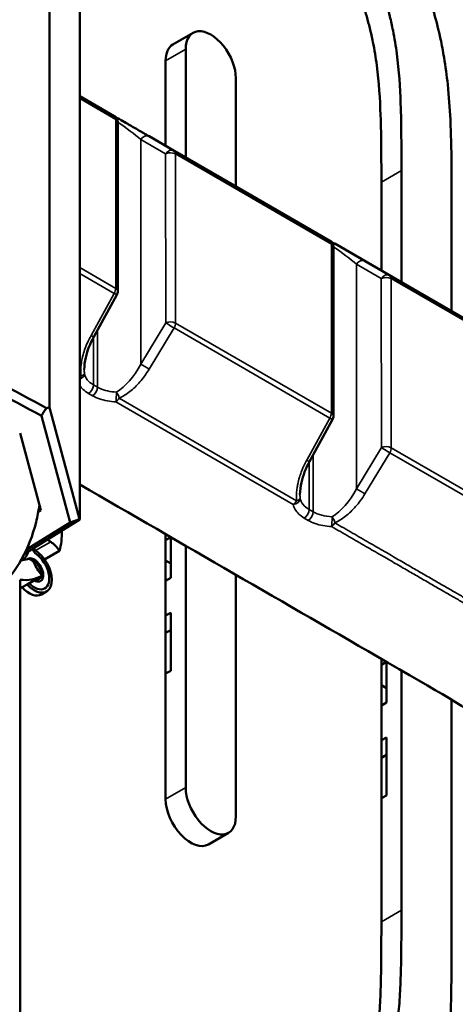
# Model space of a CAD drawing. Header units: millimetres. Extents: x 0 to 2100, y 0 to 1485.
# Tile 343 of 656: x 1630 to 1661, y 1026 to 1096. Entities that reach past the tile are written whole.
import ezdxf

# ---------------------------------------------------------------- set-up
doc = ezdxf.new("R2010")
doc.units = ezdxf.units.MM
doc.header["$LTSCALE"] = 5
doc.layers.add('Sichtbar (ISO)', color=7, linetype='Continuous', lineweight=50)
doc.layers.add('Sichtbar schmal (ISO)', color=7, linetype='Continuous', lineweight=35)

msp = doc.modelspace()

# ---------------------------------------------------------------- linework, layer by layer
at = {"layer": 'Sichtbar (ISO)'}
for p, q in [((1632.1701, 1068.4057), (1632.1701, 1119.5111)), ((1634.3118, 1060.515), (1634.3118, 1111.9237)), ((1640.8855, 1093.9466), (1642.2997, 1094.7631)), ((1641.7819, 1093.6186), (1641.7819, 1085.9973)), ((1640.3677, 1086.8138), (1640.3677, 1092.8021)), ((1645.3175, 1083.9561), (1645.3175, 1091.5774)), ((1634.3118, 1090.3102), (1636.7415, 1088.9074)), ((1636.9915, 1088.4744), (1636.9915, 1076.571)), ((1637.0936, 1088.7041), (1637.0937, 1088.7041)), ((1639.2077, 1087.4836), (1640.9598, 1086.472)), ((1640.3677, 1086.2493), (1640.3677, 1086.2495)), ((1640.9599, 1086.472), (1646.4272, 1083.3154)), ((1656.9847, 1085.0806), (1656.9847, 1077.22)), ((1655.5705, 1078.0365), (1655.5705, 1084.2641)), ((1646.4272, 1083.3154), (1651.9442, 1080.1302)), ((1660.5203, 1075.1788), (1660.5203, 1083.0394)), ((1652.2963, 1079.927), (1658.2898, 1076.4666)), ((1652.1942, 1079.6972), (1652.1942, 1067.7933)), ((1654.4104, 1078.7063), (1656.1625, 1077.6947)), ((1655.5705, 1077.4722), (1655.5705, 1077.4723)), ((1656.1625, 1077.6947), (1661.6299, 1074.5382)), ((1636.9295, 1076.3298), (1635.2956, 1073.3633)), ((1634.6395, 1070.7314), (1634.6395, 1070.7314)), ((1636.8951, 1069.4291), (1636.8952, 1069.4291)), ((1637.3357, 1069.1748), (1637.3358, 1069.1747)), ((1632.1701, 1068.4057), (1634.2871, 1060.527)), ((1631.6095, 1067.8121), (1633.6281, 1060.2993)), ((1652.1321, 1067.5521), (1650.4982, 1064.5857)), ((1630.1115, 1066.5937), (1631.5699, 1061.1661)), ((1641.2492, 1066.2578), (1641.2493, 1066.2578)), ((1649.8421, 1061.9542), (1649.8421, 1061.9542)), ((1631.5699, 1061.1661), (1631.3877, 1061.0529)), ((1630.4091, 1058.0905), (1634.3118, 1060.515)), ((1633.6281, 1060.2993), (1634.2871, 1060.527)), ((1634.2871, 1060.527), (1634.3118, 1060.515)), ((1630.5545, 1058.3898), (1633.6281, 1060.2993)), ((1640.3677, 1056.1974), (1640.3677, 1059.4777)), ((1640.3677, 1059.0551), (1640.7213, 1059.2592)), ((1640.7213, 1056.4015), (1640.7213, 1059.2736)), ((1641.7819, 1058.6612), (1641.7819, 1041.638)), ((1632.8926, 1058.3071), (1631.8319, 1057.6947)), ((1640.7213, 1057.414), (1640.3677, 1057.6181)), ((1630.1147, 1020.6242), (1630.1147, 1056.2691)), ((1631.6619, 1056.5563), (1630.6012, 1055.9439)), ((1640.3677, 1056.1974), (1640.7213, 1056.4015)), ((1645.3175, 1039.5968), (1645.3175, 1056.6198)), ((1630.6012, 1055.9439), (1630.2477, 1055.7398)), ((1640.3677, 1056.1974), (1640.3677, 1053.7479)), ((1631.9796, 1055.4431), (1631.6261, 1055.2389)), ((1640.3677, 1053.7479), (1640.7213, 1053.952)), ((1640.3677, 1049.6654), (1640.3677, 1053.7479)), ((1640.7213, 1049.8695), (1640.7213, 1053.952)), ((1640.3677, 1052.5231), (1640.7213, 1052.7273)), ((1655.5705, 1047.42), (1655.5705, 1050.7014)), ((1655.5705, 1050.2778), (1655.9241, 1050.4819)), ((1655.9241, 1047.6242), (1655.9241, 1050.4973)), ((1640.3677, 1049.6654), (1640.7213, 1049.8695)), ((1640.3677, 1049.6654), (1640.3677, 1040.8215)), ((1656.9847, 1049.8849), (1656.9847, 1033.0042)), ((1655.9241, 1048.6366), (1655.5705, 1048.8408)), ((1655.5705, 1047.42), (1655.9241, 1047.6242)), ((1655.5705, 1047.42), (1655.5705, 1044.9706)), ((1660.5203, 1030.9629), (1660.5203, 1047.8227)), ((1655.5705, 1044.9706), (1655.9241, 1045.1747)), ((1655.9241, 1041.0922), (1655.9241, 1045.1747)), ((1655.5705, 1040.8881), (1655.5705, 1044.9706)), ((1655.5705, 1043.7458), (1655.9241, 1043.9499)), ((1655.5705, 1040.8881), (1655.9241, 1041.0922)), ((1655.5705, 1040.8881), (1655.5705, 1032.1877)), ((1643.3855, 1037.6358), (1644.7997, 1038.4523))]:
    msp.add_line(p, q, dxfattribs=at)
for centre, start, end in [((1636.4915, 1088.4744), 359.99997, 59.998), ((1636.8436, 1088.2711), 60.00044, 83.991803), ((1651.6942, 1079.6972), 359.99997, 59.998), ((1652.0465, 1079.4938), 60.005877, 84.0061), ((1636.4915, 1076.571), 331.154679, 359.999571), ((1651.6942, 1067.7934), 331.154679, 359.999571)]:
    msp.add_arc(centre, 0.5, start, end, dxfattribs=at)
for centre, major_axis, ratio, start_param, end_param in [((1643.5497, 1092.598), (-1.25, 2.1651), 0.5773508, 3.9269903, 7.068583), ((1642.1355, 1091.7815), (-1.25, 2.1651), 0.5773508, 0, 0.7853977), ((1640.7098, 1086.039), (0.2501, 0.433), 0.5773627, 0.0001083, 0.0001388), ((1655.9124, 1077.2618), (0.2501, 0.433), 0.5773627, 0.0001083, 0.0001388), ((1312.167, -16.2813), (737.5522, 1030.0263), 0.5451866, 0.5675975, 0.5678316), ((1628.3469, 1062.3211), (-3.325, 5.7591), 0.5773508, 3.6681932, 3.9496349), ((1632.2938, 1059.3278), (0.25, -0.433), 0.5773508, 4.8442373, 5.4168867), ((1631.3439, 1058.6779), (-0.4, 0.6928), 0.5773508, 1.5965495, 2.2085056), ((1631.2332, 1058.7155), (-0.25, 0.433), 0.5773508, 1.7827537, 2.275294), ((1632.1653, 1057.571), (-0.875, 1.5155), 0.5773508, 4.869524, 5.4168867), ((1628.3469, 1062.3211), (2.575, -4.46), 0.5773508, 6.0187642, 6.1768876), ((1627.2862, 1061.7087), (2.575, -4.46), 0.5773508, 0.2074376, 0.4287175), ((1631.1046, 1056.9586), (0.875, -1.5155), 0.5773508, 5.0788518, 8.0111167), ((1630.8562, 1057.2826), (-0.25, 0.433), 0.5773508, 4.5314891, 6.1768876), ((1631.1046, 1056.9586), (-0.45, 0.7794), 0.5773508, 2.3416172, 6.3065783), ((1631.1046, 1056.9586), (0.75, -1.299), 0.5773508, 5.1436697, 8.4916909), ((1631.1046, 1056.9586), (-0.875, 1.5155), 0.5773508, 4.869524, 5.4168867), ((1631.1046, 1056.9586), (-0.3625, 0.6279), 0.5773508, 3.8337785, 5.7751136), ((1632.1653, 1057.571), (0.875, -1.5155), 0.5773508, 4.5314891, 5.0788518), ((1628.3469, 1062.3211), (3.325, -5.7591), 0.5773508, 5.8831975, 6.2801826), ((1631.1046, 1056.9586), (0.3625, -0.6279), 0.5773508, 5.7573384, 6.8090322), ((1626.9327, 1061.5046), (3.325, -5.7591), 0.5773508, 6.2410459, 6.2801826), ((1630.7511, 1056.7545), (0.875, -1.5155), 0.5773508, 5.0788518, 6.2831853), ((1643.5497, 1040.6174), (1.25, -2.1651), 0.5773508, 3.9269903, 7.068583), ((1642.1355, 1039.8009), (1.25, -2.1651), 0.5773508, 3.9269903, 6.2831853)]:
    msp.add_ellipse(centre, major_axis=major_axis, ratio=ratio, start_param=start_param, end_param=end_param, dxfattribs=at)
for points, knots in [([(1707.1797, 1088.9091), (1706.8623, 1089.8425), (1706.2888, 1091.1122), (1704.6457, 1092.9425), (1704.2841, 1093.3034), (1703.3717, 1094.1383), (1702.8039, 1094.603), (1701.8501, 1095.3182), (1701.4858, 1095.5785), (1700.2245, 1096.4538), (1699.2723, 1097.0726), (1697.7021, 1098.0364), (1697.0672, 1098.4088), (1695.0713, 1099.5589), (1693.8478, 1100.2355), (1688.1366, 1103.5351), (1686.5926, 1104.4386), (1678.0331, 1109.3831), (1677.3358, 1109.7833), (1668.1283, 1115.0994), (1665.6837, 1116.5112), (1660.9912, 1119.2196), (1659.0927, 1120.315), (1655.0292, 1122.6584), (1653.8314, 1123.3485), (1652.3414, 1124.2077), (1651.4375, 1124.7307), (1650.0319, 1125.5511), (1649.295, 1125.9815), (1647.9148, 1126.7648), (1647.0124, 1127.2618), (1645.5103, 1127.9873), (1644.8215, 1128.2766), (1644.1378, 1128.4855)], [0.0003149, 0.0003149, 0.0003149, 0.0003149, 0.4934213, 0.4934213, 0.619356, 0.619356, 0.7907285, 0.7907285, 0.8917464, 0.8917464, 1.1329347, 1.1329347, 1.2959904, 1.2959904, 1.6646703, 1.6646703, 1.9117702, 1.9117702, 2.0488824, 2.0488824, 2.1048838, 2.1048838, 2.1428349, 2.1428349, 2.186245, 2.186245, 2.2531976, 2.2531976, 2.2903634, 2.2903634, 2.33572, 2.33572, 2.3750876, 2.3750876, 2.3750876, 2.3750876]), ([(1655.5705, 1084.2641), (1655.5705, 1085.8259), (1655.5752, 1088.5033), (1655.3694, 1091.8053), (1655.0383, 1093.8856), (1654.7199, 1095.3035), (1654.1376, 1097.3164), (1653.2158, 1099.643), (1652.2418, 1101.8236), (1651.4653, 1103.5091), (1650.6922, 1105.1598), (1650.111, 1106.3992), (1649.8284, 1107.0013)], [0, 0, 0, 0, 0.09128719, 0.15663563, 0.18631718, 0.20370177, 0.23189281, 0.29159265, 0.325185, 0.34698538, 0.38076594, 0.41269131, 0.41269131, 0.41269131, 0.41269131]), ([(1651.8956, 1105.8659), (1652.571, 1105.4889), (1653.2451, 1105.1108), (1654.5456, 1104.3783), (1655.1714, 1104.0243), (1656.8575, 1103.0675), (1657.9179, 1102.4625), (1660.7737, 1100.8269), (1662.5783, 1099.787), (1665.5205, 1098.0893), (1668.6664, 1096.2737), (1671.5037, 1094.6358), (1672.5576, 1094.0272), (1674.7368, 1092.7678), (1675.8537, 1092.1217), (1676.9694, 1091.4756)], [-4.3359697, -4.3359697, -4.3359697, -4.3359697, -3.9062834, -3.9062834, -3.5062139, -3.5062139, -2.8253883, -2.8253883, -1.6681117, -1.6681117, -0.9179891, -0.9179891, -0.4740224, -0.4740224, -0.0000039, -0.0000039, -0.0000039, -0.0000039]), ([(1652.251, 1105.6674), (1652.4958, 1105.1448), (1652.9325, 1104.2107), (1653.656, 1102.6401), (1654.6301, 1100.4595), (1655.5519, 1098.1329), (1656.1342, 1096.12), (1656.4525, 1094.7021), (1656.7836, 1092.6218), (1656.9894, 1089.3198), (1656.9847, 1086.6424), (1656.9847, 1085.0806)], [0.62531136, 0.62531136, 0.62531136, 0.62531136, 0.65301462, 0.674815, 0.70840735, 0.76810719, 0.79629823, 0.81368282, 0.84336437, 0.90871281, 1, 1, 1, 1]), ([(1653.2108, 1105.1477), (1655.8583, 1103.6703), (1658.4179, 1102.214), (1662.7712, 1099.7185), (1664.6694, 1098.6235), (1667.5505, 1096.9606), (1668.4975, 1096.4141), (1671.9098, 1094.4448), (1675.3344, 1092.4683), (1678.4226, 1090.6799)], [0.0000808, 0.0000808, 0.0000808, 0.0000808, 1.1054626, 1.1054626, 1.9781467, 1.9781467, 2.4054399, 2.4054399, 3.5177298, 3.5177298, 3.5177298, 3.5177298]), ([(1660.5203, 1083.0394), (1660.5203, 1084.2729), (1660.5229, 1086.1292), (1660.4397, 1088.8222), (1660.2926, 1090.9122), (1660.0395, 1092.817), (1659.721, 1094.4992), (1659.2495, 1096.395), (1658.4866, 1098.7178), (1657.6083, 1100.9059), (1656.9546, 1102.4005), (1656.6616, 1103.0525), (1656.5851, 1103.2215)], [0, 0, 0, 0, 0.07209938, 0.10857894, 0.15469346, 0.18964252, 0.21268608, 0.24480587, 0.2895737, 0.3338527, 0.35934593, 0.36827305, 0.36827305, 0.36827305, 0.36827305]), ([(1652.2967, 1079.9267), (1652.3917, 1079.8718), (1652.4854, 1079.8177), (1652.5777, 1079.7644), (1652.6934, 1079.6976), (1652.8069, 1079.6321), (1652.9181, 1079.5679), (1652.9641, 1079.5413), (1653.0098, 1079.515), (1653.0551, 1079.4888)], [0, 0, 0, 0, 0.11935401, 0.11935401, 0.11935401, 0.26913026, 0.26913026, 0.26913026, 0.33113925, 0.33113925, 0.33113925, 0.33113925]), ([(1653.7642, 1079.0794), (1653.8387, 1079.0364), (1653.9126, 1078.9937), (1653.9854, 1078.9517), (1654.1063, 1078.8819), (1654.2245, 1078.8136), (1654.3382, 1078.748), (1654.3436, 1078.7449), (1654.3491, 1078.7417), (1654.3545, 1078.7386)], [0.66838025, 0.66838025, 0.66838025, 0.66838025, 0.77836258, 0.77836258, 0.77836258, 0.9609673, 0.9609673, 0.9609673, 0.96974997, 0.96974997, 0.96974997, 0.96974997]), ([(1618.1119, 1074.9933), (1620.3675, 1073.8093), (1622.6196, 1072.6191), (1627.1188, 1070.2254), (1629.366, 1069.0218), (1631.6095, 1067.8121)], [-1.5313056, -1.5313056, -1.5313056, -1.5313056, -0.7660616, -0.7660616, -0.0000158, -0.0000158, -0.0000158, -0.0000158]), ([(1618.4124, 1075.5648), (1620.6779, 1074.3759), (1622.9398, 1073.1809), (1627.4578, 1070.7778), (1629.714, 1069.5697), (1631.9664, 1068.3554)], [0.0000866, 0.0000866, 0.0000866, 0.0000866, 0.7686312, 0.7686312, 1.5376981, 1.5376981, 1.5376981, 1.5376981]), ([(1635.2956, 1073.3633), (1635.0424, 1072.9035), (1634.8444, 1072.4033), (1634.669, 1071.6218), (1634.6323, 1071.3346), (1634.6323, 1071.0595)], [0, 0, 0, 0, 0.15748885, 0.15748885, 0.24672533, 0.24672533, 0.24672533, 0.24672533]), ([(1631.9664, 1068.3554), (1631.9069, 1068.2649), (1631.8474, 1068.1743), (1631.7284, 1067.9932), (1631.669, 1067.9027), (1631.6095, 1067.8121)], [0.000001, 0.000001, 0.000001, 0.000001, 0.03250804, 0.03250804, 0.065008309, 0.065008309, 0.065008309, 0.065008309]), ([(1650.4982, 1064.5857), (1650.245, 1064.1259), (1650.047, 1063.6257), (1649.8716, 1062.8442), (1649.8349, 1062.557), (1649.8349, 1062.2818)], [0, 0, 0, 0, 0.15748885, 0.15748885, 0.24672533, 0.24672533, 0.24672533, 0.24672533]), ([(1634.3118, 1062.9737), (1641.5424, 1058.7992), (1648.7731, 1054.625), (1660.5513, 1047.8263), (1661.4529, 1047.3637), (1667.4068, 1042.8654), (1669.5616, 1040.8439), (1676.5264, 1034.1767), (1681.727, 1029.1946), (1686.9282, 1024.2139)], [6.2614765, 6.2614765, 6.2614765, 6.2614765, 9.3291969, 9.3291969, 11.2585286, 11.2585286, 13.3468133, 13.3468133, 19.5076117, 19.5076117, 19.5076117, 19.5076117]), ([(1626.3665, 1053.8377), (1627.1836, 1054.3188), (1627.9216, 1054.8882), (1629.2104, 1056.1889), (1629.7609, 1056.9158), (1630.6595, 1058.5183), (1631.0026, 1059.3911), (1631.3318, 1060.7223), (1631.4097, 1061.1343), (1631.4656, 1061.5543)], [-1.4735548, -1.4735548, -1.4735548, -1.4735548, -1.1016731, -1.1016731, -0.7342748, -0.7342748, -0.3626209, -0.3626209, -0.2016931, -0.2016931, -0.2016931, -0.2016931]), ([(1656.9847, 1033.0042), (1656.9847, 1031.9616), (1656.982, 1030.2744), (1656.935, 1028.0229), (1656.8401, 1026.2955), (1656.6687, 1024.7566), (1656.4304, 1023.5797), (1656.1087, 1022.5479), (1655.5255, 1021.2291), (1654.5968, 1019.9772), (1653.6183, 1018.9341), (1652.8824, 1018.1999), (1651.6505, 1017.0108), (1649.0773, 1014.5619), (1646.3817, 1012.0289), (1644.1924, 1009.895), (1643.254, 1008.8954), (1642.2119, 1007.6231), (1641.3533, 1006.1817), (1640.694, 1004.0458), (1640.4636, 1002.049), (1640.3872, 999.9595), (1640.3741, 998.8574), (1640.3709, 998.3119)], [0, 0, 0, 0, 0.06082574, 0.09852746, 0.13296707, 0.16496184, 0.19472835, 0.21118575, 0.2391865, 0.29871939, 0.33231212, 0.35378058, 0.38239728, 0.47064356, 0.64098929, 0.68180329, 0.71737714, 0.75073498, 0.81160036, 0.84371626, 0.90359571, 0.93640046, 0.96833624, 0.96833624, 0.96833624, 0.96833624]), ([(1638.9684, 998.586), (1638.9714, 998.7658), (1638.9861, 999.5008), (1639.0494, 1001.2325), (1639.2798, 1003.2293), (1639.9391, 1005.3652), (1640.7977, 1006.8066), (1641.8398, 1008.0789), (1642.7782, 1009.0785), (1644.9675, 1011.2124), (1647.6631, 1013.7454), (1650.2363, 1016.1943), (1651.4682, 1017.3834), (1652.2041, 1018.1176), (1653.1826, 1019.1607), (1654.1113, 1020.4126), (1654.6945, 1021.7314), (1655.0162, 1022.7632), (1655.2545, 1023.9401), (1655.4259, 1025.479), (1655.5207, 1027.2064), (1655.5678, 1029.4579), (1655.5705, 1031.1451), (1655.5705, 1032.1877)], [0.05300703, 0.05300703, 0.05300703, 0.05300703, 0.06359954, 0.09640429, 0.15628374, 0.18839964, 0.24926502, 0.28262286, 0.31819671, 0.35901071, 0.52935644, 0.61760272, 0.64621942, 0.66768788, 0.70128061, 0.7608135, 0.78881425, 0.80527165, 0.83503816, 0.86703293, 0.90147254, 0.93917426, 1, 1, 1, 1]), ([(1643.9033, 994.6441), (1643.9033, 995.3808), (1643.9058, 996.4554), (1643.9274, 997.9071), (1643.9697, 999.1188), (1644.0691, 1000.3934), (1644.2803, 1001.6117), (1644.6291, 1002.6479), (1645.1491, 1003.5975), (1645.9909, 1004.7405), (1647.3549, 1006.1757), (1649.4276, 1008.1579), (1651.9544, 1010.5508), (1654.4134, 1012.8842), (1656.3799, 1014.772), (1657.7123, 1016.2375), (1658.6941, 1017.6578), (1659.4509, 1019.2081), (1659.9806, 1021.0205), (1660.294, 1023.0448), (1660.4408, 1025.098), (1660.5202, 1027.7409), (1660.5203, 1029.6766), (1660.5203, 1030.9629)], [0, 0, 0, 0, 0.0429756, 0.0627808, 0.0854317, 0.1151469, 0.1407264, 0.1647683, 0.190854, 0.2214431, 0.275248, 0.3494912, 0.4532903, 0.556737, 0.6236731, 0.6735552, 0.7147558, 0.7568699, 0.799901, 0.8430547, 0.8870771, 0.924954, 1, 1, 1, 1])]:
    msp.add_open_spline(points, degree=3, knots=knots, dxfattribs=at)
for points in [[(1637.0937, 1088.7041), (1637.1425, 1088.6759), (1637.1908, 1088.648), (1637.2388, 1088.6203)], [(1637.2388, 1088.6203), (1637.3794, 1088.5391), (1637.517, 1088.4597), (1637.6502, 1088.3828)], [(1637.6502, 1088.3828), (1637.7182, 1088.3435), (1637.7854, 1088.3047), (1637.8518, 1088.2664)], [(1637.8518, 1088.2664), (1638.1057, 1088.1198), (1638.344, 1087.9822), (1638.5616, 1087.8566)], [(1638.5616, 1087.8566), (1638.6855, 1087.7851), (1638.8075, 1087.7146), (1638.9261, 1087.6462)], [(1638.9261, 1087.6462), (1639.0253, 1087.5889), (1639.1194, 1087.5346), (1639.2077, 1087.4836)], [(1653.0551, 1079.4888), (1653.3087, 1079.3424), (1653.5468, 1079.2049), (1653.7642, 1079.0794)], [(1654.3545, 1078.7386), (1654.3734, 1078.7277), (1654.392, 1078.7169), (1654.4104, 1078.7063)]]:
    msp.add_open_spline(points, degree=3, dxfattribs=at)
at = {"layer": 'Sichtbar schmal (ISO)'}
for p, q in [((1640.3677, 1092.8021), (1641.7819, 1093.6186)), ((1636.8451, 1088.6785), (1634.3118, 1090.1411)), ((1636.8451, 1076.7751), (1636.8451, 1088.6785)), ((1638.6167, 1087.2617), (1638.6167, 1071.4484)), ((1638.6167, 1087.2617), (1640.3657, 1086.2483)), ((1640.3689, 1074.3465), (1640.3657, 1086.2477)), ((1641.0634, 1086.2431), (1641.0634, 1074.3395)), ((1652.0477, 1079.9013), (1641.0634, 1086.2431)), ((1655.5705, 1084.2641), (1656.9847, 1085.0806)), ((1652.0477, 1067.9975), (1652.0477, 1079.9013)), ((1653.8194, 1078.4844), (1653.8194, 1062.6707)), ((1653.8194, 1078.4844), (1655.5684, 1077.4711)), ((1634.3118, 1078.2378), (1636.8451, 1076.7751)), ((1636.7415, 1076.4267), (1634.3118, 1077.8295)), ((1655.5715, 1065.5689), (1655.5684, 1077.4705)), ((1656.266, 1077.4659), (1656.266, 1065.5619)), ((1667.2504, 1071.1241), (1656.266, 1077.4659)), ((1635.1076, 1073.4602), (1636.7415, 1076.4267)), ((1640.3689, 1074.3465), (1638.6167, 1071.4484)), ((1641.0634, 1074.3395), (1652.0477, 1067.9975)), ((1635.5607, 1069.8305), (1635.5607, 1073.8446)), ((1640.9598, 1073.9911), (1639.2077, 1071.0929)), ((1651.9442, 1067.649), (1640.9598, 1073.991)), ((1635.2766, 1073.3286), (1635.2766, 1069.9945)), ((1634.3118, 1070.657), (1634.3961, 1070.6083)), ((1635.2766, 1069.9945), (1635.5607, 1069.8305)), ((1635.2195, 1069.2255), (1634.9354, 1069.3895)), ((1649.361, 1061.5746), (1636.856, 1068.7942)), ((1637.0937, 1069.0508), (1649.5987, 1061.8312)), ((1650.3103, 1064.6826), (1651.9442, 1067.649)), ((1655.5715, 1065.5689), (1653.8194, 1062.6707)), ((1656.266, 1065.5619), (1667.2503, 1059.2199)), ((1650.7633, 1061.0531), (1650.7633, 1065.067)), ((1656.1625, 1065.2134), (1654.4104, 1062.3153)), ((1667.1468, 1058.8714), (1656.1625, 1065.2134)), ((1650.4793, 1064.551), (1650.4793, 1061.2171)), ((1650.4793, 1061.2171), (1650.7633, 1061.0531)), ((1650.4221, 1060.4481), (1650.138, 1060.6121)), ((1631.2046, 1058.3251), (1632.2653, 1058.9374)), ((1640.3677, 1040.8215), (1641.7819, 1041.638)), ((1655.5705, 1032.1877), (1656.9847, 1033.0042))]:
    msp.add_line(p, q, dxfattribs=at)
for centre, major_axis, ratio, start_param, end_param in [((1636.4915, 1088.4744), (0.25, 0.433), 0.5773627, 5.4977643, 6.2831542), ((1636.4915, 1088.4744), (0.5, 0), 0.5773499, 0, 0.7853882), ((1637.1153, 1088.114), (2.1975, -1.5749), 0.0870876, 0.8827375, 1.6895106), ((1636.8436, 1088.2711), (0.25, 0.433), 0.5773423, 6.2829859, 6.2831669), ((1638.9577, 1087.0505), (0.25, 0.433), 0.8019914, 0.0000004, 1.5461086), ((1640.7099, 1086.039), (0.25, 0.433), 0.8019914, 6.2831849, 7.8292984), ((1640.7099, 1086.039), (-0.5, 0), 0.5772757, 3.9269582, 5.4628511), ((1640.7099, 1086.039), (0.25, 0.433), 0.5773627, 5.4978296, 6.2831853), ((1651.6942, 1079.6972), (0.25, 0.433), 0.5773627, 5.4977643, 6.2831542), ((1651.6942, 1079.6972), (0.5, 0), 0.5773499, 0, 0.7853882), ((1652.0463, 1079.4939), (0.25, 0.4331), 0.5772504, 6.2819795, 6.2824751), ((1652.318, 1079.3368), (2.1975, -1.5749), 0.0870849, 0.8827342, 1.6895029), ((1654.1604, 1078.2733), (0.25, 0.433), 0.8019914, 0.0000004, 1.5461086), ((1655.9125, 1077.2617), (0.25, 0.433), 0.8019914, 6.2831849, 7.8292984), ((1655.9125, 1077.2618), (-0.5, 0), 0.5772757, 3.9269582, 5.4628511), ((1655.9125, 1077.2617), (0.25, 0.433), 0.5773627, 5.4978296, 6.2831853), ((1636.4915, 1076.571), (0.25, 0.433), 0.5773497, 4.7124614, 5.4978408), ((1636.4915, 1076.571), (0.438, -0.2412), 0.0142476, 5.3277252, 6.2831853), ((1636.4915, 1076.571), (0.5, -0.0001), 0.5773761, 0.0000602, 0.7854524), ((1640.7098, 1074.1354), (0.5, 0), 0.5773499, 0.7853906, 2.3212779), ((1640.7098, 1074.1354), (-0.4279, 0.2587), 0.0142563, 4.0970506, 5.6431619), ((1640.7098, 1074.1354), (-0.25, -0.433), 0.5773535, 1.5707992, 2.3561749), ((1634.8576, 1073.6045), (0.438, -0.2412), 0.0142476, 5.3277245, 6.2831853), ((1636.8355, 1072.6192), (1.4924, 3.1393), 0.5162693, 2.3150013, 2.4160767), ((1637.1176, 1072.4503), (1.49, 3.133), 0.5157351, 3.7846609, 4.637102), ((1638.9577, 1071.2372), (-0.4279, 0.2587), 0.0142563, 4.0970537, 5.6431619), ((1634.1461, 1070.7526), (0.4929, 0.084), 0.7993824, 4.9164044, 6.1455238), ((1634.1461, 1070.7526), (-0.25, -0.433), 0.5773497, 1.2731046, 1.5709502), ((1634.9231, 1069.7904), (0.25, 0.433), 0.577353, 3.9619023, 5.4977943), ((1635.2071, 1069.6264), (0.25, 0.433), 0.577353, 3.9619085, 5.4977947), ((1636.8437, 1069.1951), (0.0202, 0.4996), 0.0951843, 3.7848947, 5.3286952), ((1636.8436, 1069.1951), (0.25, 0.433), 0.5773497, 3.961901, 4.712613), ((1651.6942, 1067.7934), (0.25, 0.433), 0.5773497, 4.7124614, 5.4978408), ((1651.6942, 1067.7934), (0.438, -0.2412), 0.0142476, 5.3277252, 6.2831853), ((1651.6942, 1067.7934), (0.5, -0.0001), 0.5773761, 0.0000602, 0.7854524), ((1655.9125, 1065.3578), (0.5, 0), 0.5773499, 0.7853882, 2.3212779), ((1655.9125, 1065.3578), (-0.4279, 0.2587), 0.0142563, 4.0970529, 5.6431619), ((1655.9125, 1065.3578), (-0.25, -0.433), 0.5773497, 1.5708073, 2.3561829), ((1650.0603, 1064.8269), (0.438, -0.2412), 0.0142476, 5.3277245, 6.2831853), ((1652.3202, 1063.6727), (1.49, 3.133), 0.5157377, 3.784735, 4.637097), ((1654.1604, 1062.4596), (-0.4279, 0.2587), 0.0142563, 4.0970537, 5.6431619), ((1649.3487, 1061.9755), (0.4929, 0.0839), 0.7993869, 4.6019523, 6.1457447), ((1649.3487, 1061.9755), (-0.25, -0.433), 0.5773497, 0.8202664, 1.5709103), ((1652.0381, 1063.8416), (1.4924, 3.1393), 0.5162732, 2.3149991, 2.4158877), ((1650.1257, 1061.013), (0.25, 0.433), 0.5773239, 3.9619298, 5.4978142), ((1650.4098, 1060.8489), (0.25, 0.433), 0.5773239, 3.9619284, 5.4978252), ((1652.0465, 1060.4175), (0.0202, 0.4996), 0.095097, 4.2554153, 5.3286839), ((1652.0465, 1060.4175), (0.2501, 0.433), 0.5773497, 3.961985, 4.713013)]:
    msp.add_ellipse(centre, major_axis=major_axis, ratio=ratio, start_param=start_param, end_param=end_param, dxfattribs=at)
for points in [[(1637.0936, 1088.7041), (1637.0688, 1088.7184), (1637.0188, 1088.6884), (1636.9639, 1088.6353)], [(1652.2966, 1079.9267), (1652.2718, 1079.941), (1652.2216, 1079.911), (1652.1667, 1079.8579)], [(1634.3961, 1070.6083), (1634.3691, 1070.8997), (1634.3959, 1071.5027), (1634.6241, 1072.4376), (1634.9177, 1073.1154), (1635.1076, 1073.4602)], [(1639.2077, 1071.0929), (1639.0044, 1070.7566), (1638.5658, 1070.1636), (1637.8531, 1069.485), (1637.3524, 1069.1698), (1637.0937, 1069.0508)], [(1634.3961, 1070.6083), (1634.5427, 1070.6523), (1634.6356, 1070.7251), (1634.6435, 1070.7817)], [(1635.2766, 1069.9945), (1634.9222, 1070.1992), (1634.6942, 1070.4822), (1634.6435, 1070.7817)], [(1636.8942, 1069.4823), (1636.9726, 1069.3758), (1637.0585, 1069.1998), (1637.0937, 1069.0508)], [(1636.856, 1068.7942), (1636.6528, 1068.8025), (1636.2502, 1068.8467), (1635.6901, 1068.994), (1635.3653, 1069.1413), (1635.2195, 1069.2255)], [(1649.5987, 1061.8312), (1649.7453, 1061.8752), (1649.8382, 1061.948), (1649.8461, 1062.0046)], [(1650.4793, 1061.2171), (1650.1244, 1061.422), (1649.8967, 1061.7051), (1649.8461, 1062.0046)], [(1654.4104, 1062.3153), (1654.2071, 1061.979), (1653.7685, 1061.3861), (1653.056, 1060.7075), (1652.5551, 1060.3923), (1652.2967, 1060.2734)], [(1652.097, 1060.7047), (1651.5977, 1060.7229), (1651.1183, 1060.8481), (1650.7633, 1061.0531)], [(1652.097, 1060.7047), (1652.1754, 1060.5982), (1652.2615, 1060.4224), (1652.2967, 1060.2734)], [(1652.0588, 1060.0167), (1652.0661, 1060.0601), (1652.0737, 1060.1212), (1652.0802, 1060.1954)]]:
    msp.add_open_spline(points, degree=3, dxfattribs=at)
for points, knots in [([(1634.9354, 1069.3895), (1634.7896, 1069.4737), (1634.5464, 1069.6521), (1634.375, 1069.8579), (1634.3118, 1069.9589)], [0, 0, 0, 0, 0.33333333, 0.62995833, 0.62995833, 0.62995833, 0.62995833]), ([(1636.8942, 1069.4823), (1636.6813, 1069.4901), (1636.4717, 1069.5167), (1636.2742, 1069.5611), (1636.0702, 1069.6069), (1635.8791, 1069.6717), (1635.7095, 1069.7524), (1635.6579, 1069.777), (1635.6082, 1069.8031), (1635.5607, 1069.8305)], [0, 0, 0, 0, 0.4260194, 0.4260194, 0.4260194, 0.866043, 0.866043, 0.866043, 1, 1, 1, 1]), ([(1649.5987, 1061.8312), (1649.5891, 1061.9354), (1649.5847, 1062.041), (1649.585, 1062.1476), (1649.5854, 1062.2816), (1649.5932, 1062.4171), (1649.6077, 1062.5538), (1649.6139, 1062.6125), (1649.6213, 1062.6714), (1649.6299, 1062.7306), (1649.643, 1062.8199), (1649.6588, 1062.9098), (1649.6773, 1063.0002), (1649.7099, 1063.1591), (1649.7508, 1063.3199), (1649.8008, 1063.4839), (1649.8199, 1063.5468), (1649.8403, 1063.61), (1649.8622, 1063.6738), (1649.8995, 1063.7828), (1649.9409, 1063.8932), (1649.9864, 1064.0048), (1650.0609, 1064.1875), (1650.1468, 1064.3735), (1650.2453, 1064.5617), (1650.2664, 1064.6019), (1650.288, 1064.6422), (1650.3103, 1064.6826)], [0.00000206, 0.00000206, 0.00000206, 0.00000206, 0.11922478, 0.11922478, 0.11922478, 0.26901939, 0.26901939, 0.26901939, 0.33333333, 0.33333333, 0.33333333, 0.43053448, 0.43053448, 0.43053448, 0.60126548, 0.60126548, 0.60126548, 0.66666667, 0.66666667, 0.66666667, 0.778324, 0.778324, 0.778324, 0.96095612, 0.96095612, 0.96095612, 1, 1, 1, 1]), ([(1650.138, 1060.6121), (1649.9929, 1060.6959), (1649.8644, 1060.7899), (1649.7559, 1060.8918), (1649.6473, 1060.9937), (1649.5586, 1061.1035), (1649.4922, 1061.2183), (1649.4258, 1061.3331), (1649.3817, 1061.4529), (1649.361, 1061.5746)], [0.0000003, 0.0000003, 0.0000003, 0.0000003, 0.33333333, 0.33333333, 0.33333333, 0.66666667, 0.66666667, 0.66666667, 0.99999909, 0.99999909, 0.99999909, 0.99999909]), ([(1652.0588, 1060.0167), (1651.8547, 1060.025), (1651.4511, 1060.0695), (1650.891, 1060.2171), (1650.5674, 1060.3642), (1650.4221, 1060.4481)], [0, 0, 0, 0, 0.33333333, 0.66666667, 0.99999976, 0.99999976, 0.99999976, 0.99999976]), ([(1664.5632, 1052.7985), (1664.5125, 1052.8279), (1664.4618, 1052.8573), (1664.411, 1052.8866), (1664.2679, 1052.9694), (1664.1248, 1053.0522), (1663.9817, 1053.1349), (1663.8271, 1053.2244), (1663.6724, 1053.3138), (1663.5177, 1053.4032), (1663.3502, 1053.5), (1663.1828, 1053.5967), (1663.0153, 1053.6934), (1662.8334, 1053.7985), (1662.6514, 1053.9036), (1662.4695, 1054.0086), (1662.2714, 1054.123), (1662.0733, 1054.2373), (1661.8752, 1054.3516), (1661.661, 1054.4752), (1661.4468, 1054.5988), (1661.2325, 1054.7223), (1661.005, 1054.8536), (1660.7775, 1054.9848), (1660.55, 1055.116), (1660.3121, 1055.2532), (1660.0742, 1055.3904), (1659.8363, 1055.5276), (1659.5875, 1055.671), (1659.3388, 1055.8144), (1659.0901, 1055.9579), (1658.8272, 1056.1095), (1658.5642, 1056.2611), (1658.3013, 1056.4128), (1658.0202, 1056.5749), (1657.7391, 1056.7371), (1657.458, 1056.8993), (1657.1548, 1057.0743), (1656.8516, 1057.2492), (1656.5485, 1057.4242), (1656.2193, 1057.6142), (1655.8901, 1057.8042), (1655.561, 1057.9943), (1655.202, 1058.2015), (1654.8431, 1058.4088), (1654.4841, 1058.616), (1654.0916, 1058.8427), (1653.699, 1059.0695), (1653.3064, 1059.2962), (1652.8905, 1059.5363), (1652.4747, 1059.7765), (1652.0588, 1060.0167)], [0.00000011, 0.00000011, 0.00000011, 0.00000011, 0.01217991, 0.01217991, 0.01217991, 0.04653294, 0.04653294, 0.04653294, 0.08365871, 0.08365871, 0.08365871, 0.12384469, 0.12384469, 0.12384469, 0.16750155, 0.16750155, 0.16750155, 0.21502601, 0.21502601, 0.21502601, 0.26641424, 0.26641424, 0.26641424, 0.32098912, 0.32098912, 0.32098912, 0.37805008, 0.37805008, 0.37805008, 0.43770951, 0.43770951, 0.43770951, 0.50077022, 0.50077022, 0.50077022, 0.56819838, 0.56819838, 0.56819838, 0.64093351, 0.64093351, 0.64093351, 0.71990194, 0.71990194, 0.71990194, 0.80602249, 0.80602249, 0.80602249, 0.90021812, 0.90021812, 0.90021812, 0.99999999, 0.99999999, 0.99999999, 0.99999999]), ([(1652.2967, 1060.2734), (1652.7125, 1060.0332), (1653.1284, 1059.7931), (1653.5442, 1059.5529), (1653.9368, 1059.3262), (1654.3293, 1059.0995), (1654.7219, 1058.8728), (1655.0809, 1058.6655), (1655.4398, 1058.4582), (1655.7987, 1058.251), (1656.1279, 1058.061), (1656.457, 1057.8709), (1656.7862, 1057.6809), (1657.0894, 1057.5059), (1657.3925, 1057.331), (1657.6957, 1057.156), (1657.9768, 1056.9938), (1658.2579, 1056.8316), (1658.539, 1056.6695), (1658.8019, 1056.5178), (1659.0648, 1056.3662), (1659.3277, 1056.2146), (1659.5764, 1056.0711), (1659.8252, 1055.9277), (1660.0739, 1055.7842), (1660.3118, 1055.647), (1660.5497, 1055.5099), (1660.7876, 1055.3727), (1661.0151, 1055.2414), (1661.2427, 1055.1102), (1661.4702, 1054.979), (1661.6844, 1054.8554), (1661.8986, 1054.7318), (1662.1129, 1054.6082), (1662.311, 1054.4939), (1662.5091, 1054.3795), (1662.7072, 1054.2652), (1662.8891, 1054.1601), (1663.0711, 1054.055), (1663.2531, 1053.95), (1663.4205, 1053.8532), (1663.588, 1053.7565), (1663.7555, 1053.6597), (1663.9102, 1053.5703), (1664.0649, 1053.4808), (1664.2196, 1053.3914), (1664.3627, 1053.3086), (1664.5058, 1053.2258), (1664.6489, 1053.143), (1664.6997, 1053.1137), (1664.7504, 1053.0843), (1664.8012, 1053.0549)], [0, 0, 0, 0, 0.09977643, 0.09977643, 0.09977643, 0.19397209, 0.19397209, 0.19397209, 0.28009267, 0.28009267, 0.28009267, 0.35906115, 0.35906115, 0.35906115, 0.43179632, 0.43179632, 0.43179632, 0.49922452, 0.49922452, 0.49922452, 0.56228527, 0.56228527, 0.56228527, 0.62194474, 0.62194474, 0.62194474, 0.67900573, 0.67900573, 0.67900573, 0.73358064, 0.73358064, 0.73358064, 0.7849689, 0.7849689, 0.7849689, 0.83249337, 0.83249337, 0.83249337, 0.87615024, 0.87615024, 0.87615024, 0.91633624, 0.91633624, 0.91633624, 0.95346201, 0.95346201, 0.95346201, 0.98781504, 0.98781504, 0.98781504, 0.99999717, 0.99999717, 0.99999717, 0.99999717])]:
    msp.add_open_spline(points, degree=3, knots=knots, dxfattribs=at)

doc.saveas('drawing.dxf')
